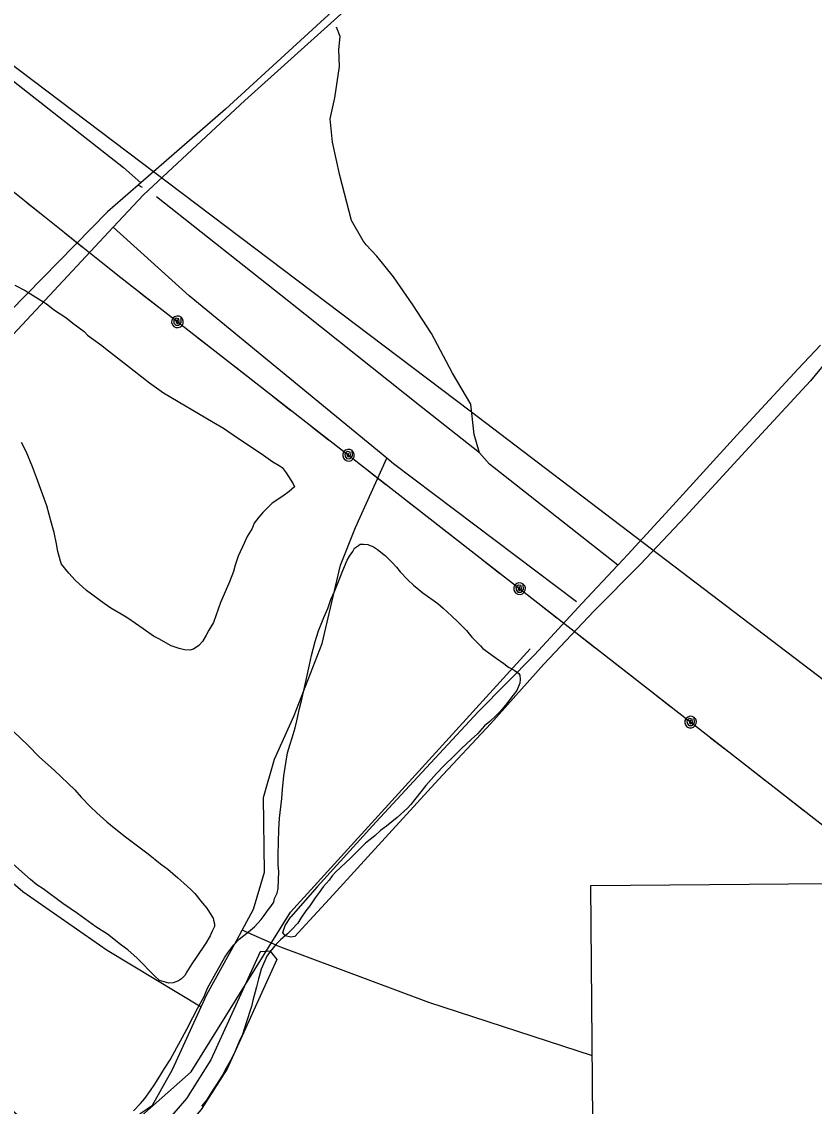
# Model space of a CAD drawing. Extents: x 3567028 to 3605064, y 510945 to 536587.
# Drawn here: x 3573118 to 3574338, y 520524 to 522195 of the extents above; entities that cross this region are included whole.
import ezdxf

# ---------------------------------------------------------------- set-up
doc = ezdxf.new("R2010")
doc.units = 0
for name, color, linetype in [('V-ANNO-SYMB', 7, 'Continuous'), ('V-DTCH-CNTR', 7, 'Continuous'), ('V-SITE-VEGE', 7, 'Continuous'), ('V-TOPO-SHOR', 7, 'Continuous'), ('V-UTIL-LINE', 7, 'Continuous')]:
    doc.layers.add(name, color=color, linetype=linetype)

msp = doc.modelspace()

# ---------------------------------------------------------------- linework, layer by layer
at = {"layer": 'V-ANNO-SYMB'}
msp.add_lwpolyline([(3573993.8, 520864.2), (3584222.2, 520950.5), (3584258.3, 516664.3), (3574030, 516578.1)], close=True, dxfattribs=at)
at = {"layer": 'V-DTCH-CNTR'}
for points in [[(3574434.7, 523039.9), (3574158.2, 522750.5), (3573918.3, 522497.4), (3573669.7, 522261.6), (3573461.1, 522073), (3573304.9, 521928), (3573258.3, 521878), (3573097, 521705.1), (3573015.2, 521610.9), (3573000.1, 521566.3), (3572966.2, 521522.1), (3572833.8, 521392), (3572770.6, 521351.8), (3572706.7, 521288.8), (3572647.7, 521230.7), (3572508.8, 521089.9), (3572494, 521062.4), (3572496.7, 521046.7), (3572502.7, 521037.3), (3572510.2, 521027.7), (3572716.9, 520854.4), (3573170.9, 520458.5)], [(3573971.9, 521301.1), (3573690.1, 521513.7), (3573679.8, 521522.1), (3573375.4, 521772.2), (3573258.3, 521878)], [(3573266.6, 520490.1), (3573318.8, 520526), (3573349.8, 520581.1), (3573393.9, 520677.3), (3573402.6, 520696.3), (3573448.3, 520779), (3573457.2, 520795.7), (3573474.5, 520828), (3573491.5, 520885), (3573489.9, 521000), (3573507, 521058.6), (3573536.8, 521126.2), (3573580.2, 521236.9), (3573608.2, 521357.4), (3573631.6, 521415.8), (3573679.8, 521522.1)], [(3572706.7, 521288.8), (3572887.1, 521061.8), (3572923.4, 521023.6), (3573119.3, 520855.2), (3573249, 520764.7), (3573393.9, 520677.3)], [(3573996.1, 520602), (3573744.2, 520684.2), (3573515, 520769.6), (3573457.2, 520795.7)]]:
    msp.add_lwpolyline(points, dxfattribs=at)
at = {"layer": 'V-SITE-VEGE'}
for p, q in [((3573106.8, 521788.7), (3573123.1, 521780.3)), ((3573123.1, 521780.3), (3573155.8, 521759.9)), ((3573155.8, 521759.9), (3573168.1, 521750.5)), ((3573168.1, 521750.5), (3573185.5, 521739.1)), ((3573185.5, 521739.1), (3573196.1, 521730.3)), ((3573196.1, 521730.3), (3573213.5, 521717.2)), ((3573213.5, 521717.2), (3573219.1, 521711.9)), ((3573219.1, 521711.9), (3573241, 521695.9)), ((3573241, 521695.9), (3573246.6, 521691.2)), ((3573246.6, 521691.2), (3573279.1, 521666.3)), ((3573279.1, 521666.3), (3573314.3, 521638.5)), ((3573314.3, 521638.5), (3573335.7, 521623.1)), ((3573335.7, 521623.1), (3573412.2, 521577.6)), ((3573412.2, 521577.6), (3573428, 521568.6)), ((3573428, 521568.6), (3573449.9, 521553.7)), ((3573449.9, 521553.7), (3573466.2, 521543)), ((3573124.5, 521532.6), (3573117.5, 521546.5)), ((3573466.2, 521543), (3573489.8, 521526.9)), ((3573134.2, 521508.9), (3573124.5, 521532.6)), ((3573489.8, 521526.9), (3573504.4, 521516.8)), ((3573140.6, 521492.7), (3573134.2, 521508.9)), ((3573504.4, 521516.8), (3573513.9, 521510.8)), ((3573513.9, 521510.8), (3573518.4, 521507.8)), ((3573518.4, 521507.8), (3573524.5, 521499.7)), ((3573156, 521448.9), (3573140.6, 521492.7)), ((3573524.5, 521499.7), (3573535.5, 521482.8)), ((3573529.4, 521470.9), (3573519.5, 521463.8)), ((3573537.6, 521478.1), (3573529.4, 521470.9)), ((3573535.5, 521482.8), (3573537.6, 521478.1)), ((3573503.2, 521453.3), (3573495, 521445)), ((3573519.5, 521463.8), (3573503.2, 521453.3)), ((3573163.3, 521422.4), (3573156, 521448.9)), ((3573488.6, 521438.9), (3573482.6, 521431.6)), ((3573495, 521445), (3573488.6, 521438.9)), ((3573167.5, 521408), (3573163.3, 521422.4)), ((3573475.5, 521422.1), (3573472.5, 521414.1)), ((3573482.6, 521431.6), (3573475.5, 521422.1)), ((3573171.1, 521390.2), (3573167.5, 521408)), ((3573464.7, 521401.8), (3573460.4, 521392.7)), ((3573472.5, 521414.1), (3573464.7, 521401.8)), ((3573173, 521378.7), (3573171.1, 521390.2)), ((3573460.4, 521392.7), (3573450.7, 521371.3)), ((3573630, 521383.6), (3573635.9, 521388)), ((3573635.9, 521388), (3573638.8, 521389.7)), ((3573638.8, 521389.7), (3573643.9, 521390.1)), ((3573643.9, 521390.1), (3573650.2, 521389.4)), ((3573650.2, 521389.4), (3573659.2, 521385.7)), ((3573659.2, 521385.7), (3573665.4, 521381.5)), ((3573177.2, 521363.7), (3573173, 521378.7)), ((3573450.7, 521371.3), (3573446.4, 521357.6)), ((3573618.7, 521365.1), (3573622.3, 521371.3)), ((3573622.3, 521371.3), (3573627.6, 521378.5)), ((3573627.6, 521378.5), (3573630, 521383.6)), ((3573665.4, 521381.5), (3573674.9, 521373.8)), ((3573674.9, 521373.8), (3573677.2, 521372.6)), ((3573677.2, 521372.6), (3573686.1, 521363.8)), ((3573178.8, 521359.1), (3573177.2, 521363.7)), ((3573189.9, 521345.1), (3573178.8, 521359.1)), ((3573446.4, 521357.6), (3573443.8, 521348)), ((3573612, 521349.2), (3573618.7, 521365.1)), ((3573686.1, 521363.8), (3573687.8, 521361.5)), ((3573687.8, 521361.5), (3573694.4, 521354.5)), ((3573694.4, 521354.5), (3573700, 521347.5)), ((3573199.9, 521334.5), (3573189.9, 521345.1)), ((3573443.8, 521348), (3573437.7, 521332.1)), ((3573599.1, 521317), (3573607.1, 521337.4)), ((3573607.1, 521337.4), (3573612, 521349.2)), ((3573700, 521347.5), (3573712.2, 521335.1)), ((3573712.2, 521335.1), (3573720.6, 521326.9)), ((3573217.2, 521318.6), (3573199.9, 521334.5)), ((3573244.7, 521298.4), (3573217.2, 521318.6)), ((3573437.7, 521332.1), (3573429.2, 521312.9)), ((3573720.6, 521326.9), (3573735.1, 521315.1)), ((3573429.2, 521312.9), (3573423.7, 521299.9)), ((3573588.7, 521291), (3573593.6, 521304.5)), ((3573593.6, 521304.5), (3573599.1, 521317)), ((3573735.1, 521315.1), (3573758.1, 521298.4)), ((3573254.8, 521291.3), (3573244.7, 521298.4)), ((3573270.5, 521282.3), (3573254.8, 521291.3)), ((3573423.7, 521299.9), (3573412.6, 521269.4)), ((3573582.6, 521276.8), (3573588.7, 521291)), ((3573758.1, 521298.4), (3573766.5, 521291.4)), ((3573766.5, 521291.4), (3573779.9, 521279)), ((3573281.2, 521275.7), (3573270.5, 521282.3)), ((3573304.8, 521259.6), (3573281.2, 521275.7)), ((3573412.6, 521269.4), (3573405.9, 521257.5)), ((3573574.6, 521256.4), (3573582.6, 521276.8)), ((3573779.9, 521279), (3573788.8, 521270.2)), ((3573788.8, 521270.2), (3573802.2, 521256.7)), ((3573320.5, 521248.4), (3573304.8, 521259.6)), ((3573405.9, 521257.5), (3573401.7, 521249.6)), ((3573569.6, 521240), (3573574.6, 521256.4)), ((3573802.2, 521256.7), (3573810.5, 521246.7)), ((3573329.5, 521243.5), (3573320.5, 521248.4)), ((3573343, 521235.8), (3573329.5, 521243.5)), ((3573347.6, 521233.3), (3573343, 521235.8)), ((3573395.8, 521240.1), (3573390.5, 521233.9)), ((3573401.7, 521249.6), (3573395.8, 521240.1)), ((3573563.9, 521218.4), (3573569.6, 521240)), ((3573810.5, 521246.7), (3573823.9, 521233.2)), ((3573360, 521229), (3573347.6, 521233.3)), ((3573368, 521227.1), (3573360, 521229)), ((3573376.5, 521226.9), (3573368, 521227.1)), ((3573382.3, 521228.4), (3573376.5, 521226.9)), ((3573390.5, 521233.9), (3573382.3, 521228.4)), ((3573560.6, 521204.2), (3573563.9, 521218.4)), ((3573823.9, 521233.2), (3573827.7, 521229.1)), ((3573827.7, 521229.1), (3573840.1, 521220.2)), ((3573840.1, 521220.2), (3573847.9, 521214.3)), ((3573556.1, 521183.2), (3573560.6, 521204.2)), ((3573847.9, 521214.3), (3573859.7, 521206)), ((3573859.7, 521206), (3573867, 521200.6)), ((3573867, 521200.6), (3573875.5, 521195.8)), ((3573875.5, 521195.8), (3573879.4, 521193.4)), ((3573879.4, 521193.4), (3573882.8, 521190.5)), ((3573882.8, 521190.5), (3573884.4, 521188.1)), ((3573884.4, 521188.1), (3573884.8, 521181.8)), ((3573548.3, 521148.5), (3573556.1, 521183.2)), ((3573884.7, 521176.1), (3573879.8, 521164.8)), ((3573884.8, 521181.8), (3573884.7, 521176.1)), ((3573874.4, 521157.5), (3573862.6, 521141.8)), ((3573879.8, 521164.8), (3573874.4, 521157.5)), ((3573541.2, 521117.8), (3573545.1, 521136.6)), ((3573545.1, 521136.6), (3573548.3, 521148.5)), ((3573862.6, 521141.8), (3573853.7, 521131.8)), ((3573538.6, 521107), (3573541.2, 521117.8)), ((3573847.9, 521126.2), (3573838.5, 521116.8)), ((3573853.7, 521131.8), (3573847.9, 521126.2)), ((3573534.2, 521091.7), (3573538.6, 521107)), ((3573830.3, 521110.1), (3573819.1, 521097.8)), ((3573838.5, 521116.8), (3573830.3, 521110.1)), ((3573530.4, 521080.4), (3573534.2, 521091.7)), ((3573809.7, 521088.9), (3573794.5, 521075)), ((3573819.1, 521097.8), (3573809.7, 521088.9)), ((3573521.2, 521033.2), (3573526.7, 521068.5)), ((3573526.7, 521068.5), (3573530.4, 521080.4)), ((3573794.5, 521075), (3573783.9, 521064.5)), ((3573783.9, 521064.5), (3573767.5, 521048.3)), ((3573756.3, 521036.6), (3573739.8, 521018.2)), ((3573767.5, 521048.3), (3573756.3, 521036.6)), ((3573518.9, 521012.1), (3573521.2, 521033.2)), ((3573739.8, 521018.2), (3573716.7, 520989.1)), ((3573518, 520998.4), (3573518.9, 521012.1)), ((3573514.3, 520968.2), (3573518, 520998.4)), ((3573716.7, 520989.1), (3573711.4, 520983.5)), ((3573513.3, 520950.5), (3573514.3, 520968.2)), ((3573695.6, 520969), (3573679.2, 520955.8)), ((3573711.4, 520983.5), (3573695.6, 520969)), ((3573512.2, 520911.6), (3573513.3, 520950.5)), ((3573679.2, 520955.8), (3573669.9, 520949.1)), ((3573661.1, 520940.8), (3573647.1, 520929.2)), ((3573669.9, 520949.1), (3573661.1, 520940.8)), ((3573637.1, 520919.7), (3573623.6, 520906.3)), ((3573647.1, 520929.2), (3573637.1, 520919.7)), ((3573512.4, 520895.6), (3573512.2, 520911.6)), ((3573623.6, 520906.3), (3573601.3, 520885.2)), ((3573513.3, 520885.8), (3573512.4, 520895.6)), ((3573512.6, 520859.6), (3573513.3, 520885.8)), ((3573601.3, 520885.2), (3573595.4, 520879.1)), ((3573590.7, 520872.3), (3573581.8, 520862.3)), ((3573595.4, 520879.1), (3573590.7, 520872.3)), ((3573507, 520844.3), (3573510.6, 520852.2)), ((3573510.6, 520852.2), (3573512.6, 520859.6)), ((3573575.3, 520853.3), (3573569.4, 520845.5)), ((3573581.8, 520862.3), (3573575.3, 520853.3)), ((3573500.9, 520831.9), (3573505.7, 520838.6)), ((3573505.7, 520838.6), (3573507, 520844.3)), ((3573569.4, 520845.5), (3573561, 520833.1)), ((3573486.1, 520811.7), (3573490.9, 520817.8)), ((3573490.9, 520817.8), (3573496.8, 520826.8)), ((3573496.8, 520826.8), (3573500.9, 520831.9)), ((3573555.1, 520825.3), (3573547.4, 520814)), ((3573561, 520833.1), (3573555.1, 520825.3)), ((3573466.7, 520792.7), (3573476.1, 520800.5)), ((3573476.1, 520800.5), (3573486.1, 520811.7)), ((3573542.6, 520806.2), (3573533.2, 520796.7)), ((3573547.4, 520814), (3573542.6, 520806.2)), ((3573452.1, 520781.7), (3573466.7, 520792.7)), ((3573526.7, 520790), (3573516.2, 520780.6)), ((3573533.2, 520796.7), (3573526.7, 520790)), ((3573437.4, 520764.4), (3573443.9, 520772.8)), ((3573443.9, 520772.8), (3573452.1, 520781.7)), ((3573509.1, 520773.9), (3573500.2, 520762.7)), ((3573516.2, 520780.6), (3573509.1, 520773.9)), ((3573414, 520724.4), (3573430.2, 520753.7)), ((3573430.2, 520753.7), (3573437.4, 520764.4)), ((3573494.9, 520755.4), (3573491.9, 520748)), ((3573500.2, 520762.7), (3573494.9, 520755.4)), ((3573486.4, 520735.6), (3573484.4, 520727.7)), ((3573491.9, 520748), (3573486.4, 520735.6)), ((3573403.8, 520706.4), (3573414, 520724.4)), ((3573482, 520720.3), (3573478.8, 520708.4)), ((3573484.4, 520727.7), (3573482, 520720.3)), ((3573398.3, 520693.4), (3573403.8, 520706.4)), ((3573478.8, 520708.4), (3573473.6, 520687.3)), ((3573388.1, 520674.8), (3573398.3, 520693.4)), ((3573473.6, 520687.3), (3573471.1, 520677.7)), ((3573380.9, 520661.2), (3573388.1, 520674.8)), ((3573471.1, 520677.7), (3573462.4, 520651.1)), ((3573371.8, 520643.2), (3573380.9, 520661.2)), ((3573462.4, 520651.1), (3573457.4, 520634.6)), ((3573364.6, 520629.6), (3573371.8, 520643.2)), ((3573457.4, 520634.6), (3573452.5, 520623.9)), ((3573356.2, 520615), (3573364.6, 520629.6)), ((3573452.5, 520623.9), (3573445.8, 520608)), ((3573346, 520595.8), (3573356.2, 520615)), ((3573445.8, 520608), (3573441, 520598.4)), ((3573337.6, 520582.3), (3573346, 520595.8)), ((3573441, 520598.4), (3573432.5, 520582.7)), ((3573321.5, 520557), (3573327.5, 520566.6)), ((3573327.5, 520566.6), (3573337.6, 520582.3)), ((3573426.5, 520572), (3573416.4, 520556.2)), ((3573432.5, 520582.7), (3573426.5, 520572)), ((3573315.6, 520548.6), (3573321.5, 520557)), ((3573412.2, 520550), (3573402.1, 520533.7)), ((3573416.4, 520556.2), (3573412.2, 520550)), ((3573300.7, 520528.4), (3573307.2, 520536.3)), ((3573307.2, 520536.3), (3573315.6, 520548.6)), ((3573402.1, 520533.7), (3573394.4, 520524.2)), ((3573289.6, 520517.3), (3573300.7, 520528.4))]:
    msp.add_line(p, q, dxfattribs=at)
msp.add_lwpolyline([(3573082.7, 521122), (3573126.8, 521080.3), (3573144.6, 521062.6), (3573168, 521041.4), (3573199.3, 521011.4), (3573209.3, 521000.3), (3573223.7, 520985.6), (3573233.2, 520976.2), (3573248.8, 520962.1), (3573260, 520953.2), (3573277.4, 520939), (3573312.1, 520912.9), (3573331.2, 520897.6), (3573342.4, 520889.3), (3573358, 520876.3), (3573367, 520868), (3573378.1, 520858), (3573384.3, 520852.1), (3573392, 520842.2), (3573395.9, 520836.9), (3573402.5, 520829.3), (3573406.9, 520822.9), (3573412.4, 520814.2), (3573412.9, 520810.8), (3573414.5, 520805), (3573414.4, 520801), (3573410.7, 520793.7), (3573407.7, 520786.9), (3573401.1, 520775.6), (3573386.2, 520753.2), (3573379.7, 520743.6), (3573371.9, 520731.2), (3573368.9, 520725.6), (3573363.6, 520720.6), (3573358.9, 520717.3), (3573350.9, 520714.6), (3573344, 520713.7), (3573329.8, 520718.1), (3573322, 520725.1), (3573314.2, 520732.8), (3573303.6, 520743.9), (3573295.3, 520752.1), (3573280.7, 520765.1), (3573269.5, 520773.4), (3573249.4, 520789.4), (3573231.9, 520800.7), (3573203.3, 520820.9), (3573180.9, 520836.4), (3573150.6, 520858.9), (3573141, 520865.5), (3573131, 520873.7), (3573099.1, 520901.5)], dxfattribs=at)
at = {"layer": 'V-TOPO-SHOR'}
for p, q in [((3573303.6, 521939.2), (3573297, 521942.9)), ((3573499.9, 520762.9), (3573484.5, 520762)), ((3573499.9, 520762.9), (3573510.5, 520750.2))]:
    msp.add_line(p, q, dxfattribs=at)
for points in [[(3576575.5, 525298.2), (3576367.7, 525083.1), (3575881.5, 524564.7), (3575486.9, 524157.2), (3575247.2, 523908.8), (3574867.2, 523528.9), (3574558.6, 523203.1), (3574176.4, 522795.3), (3573819.7, 522414.8), (3573608, 522221.5), (3573431.2, 522060), (3573301.1, 521946.5), (3573297, 521942.9), (3573249.8, 521901.7), (3573099.7, 521748.8), (3572711.3, 521345.8), (3572453, 521099.5)], [(3572830.1, 522322.1), (3573085.7, 522118), (3573274.4, 521970), (3573301.1, 521946.5)], [(3574035.3, 521357.7), (3573837.6, 521513.1), (3573822.6, 521530.6), (3573814, 521558.8), (3573809, 521605.6), (3573780.8, 521653), (3573748.2, 521714.4), (3573719.9, 521758.7), (3573689.9, 521801.5), (3573664.4, 521833.2), (3573647.7, 521850.8), (3573643.2, 521857.1), (3573625.4, 521888.6), (3573607.1, 521957.5), (3573596, 522009.1), (3573592.3, 522044.9), (3573599.4, 522077.4), (3573606.9, 522125.3), (3573606, 522151.8), (3573608.1, 522171.9), (3573602.3, 522186.1)], [(3573822.6, 521530.6), (3573732.8, 521601.4), (3573528.9, 521763.8), (3573324.9, 521924.6)], [(3574347.1, 521696.4), (3574312.9, 521659.8), (3574218.6, 521557.6), (3574120, 521449.6), (3574050.8, 521374.1), (3574035.3, 521357.7), (3573980.4, 521299.3), (3573906.9, 521219.7), (3573820.8, 521132.2), (3573740, 521045.7), (3573663.4, 520962.1), (3573572.2, 520862.2), (3573531.7, 520816.2)], [(3574363.3, 521679.3), (3574332, 521641.5), (3574237.7, 521539.3), (3574139.1, 521431.9), (3574070, 521359.3), (3573998.5, 521286.9), (3573921.4, 521205.1), (3573839.9, 521113.8), (3573759.1, 521027.3), (3573682.6, 520943.7), (3573591.3, 520843.8), (3573554.6, 520803.7), (3573538, 520785.7), (3573532.1, 520784.7), (3573523.2, 520786.9), (3573519.8, 520792), (3573523, 520802.8), (3573531.7, 520816.2)], [(3571197.8, 519987.6), (3571706.4, 519953.3), (3571922, 519889.1), (3572262.6, 519916.1), (3572354.1, 519958.5), (3572665.8, 520259.3), (3572723.8, 520268.1), (3572750, 520309.9), (3572860.8, 520357.2), (3573239.5, 520453.9), (3573378.6, 520577.1), (3573531.3, 520823.2), (3573900.2, 521228.5)], [(3573484.5, 520762), (3573408.9, 520595.6), (3573371.1, 520536.2), (3573329.1, 520487.6), (3573301.4, 520462.8), (3573271.8, 520439), (3573236.9, 520426.9), (3573197, 520415.8), (3573160.1, 520407.6), (3573131.5, 520402.1), (3573101.3, 520393.4), (3573084.9, 520389), (3573017.5, 520357.2)], [(3573510.5, 520750.2), (3573434.1, 520582), (3573394.1, 520519.1), (3573349.5, 520467.5), (3573319.9, 520441), (3573285.9, 520413.6), (3573245.4, 520399.7), (3573204, 520388.1), (3573165.9, 520379.6), (3573138.2, 520374.3), (3573117.7, 520368.4)]]:
    msp.add_lwpolyline(points, dxfattribs=at)
at = {"layer": 'V-UTIL-LINE'}
for points in [[(3571168.4, 523664.6), (3572276, 522753.9), (3573343.4, 521946.6), (3573807.9, 521595.1), (3574759.6, 520870.7)], [(3571166.8, 523506.5), (3571487.6, 523245.8), (3572092.2, 522754.5), (3572633.8, 522309.6), (3573265.4, 521804.1), (3574460.7, 520871.4)], [(3573126.2, 521915.5), (3573152.7, 521894.3)], [(3573183.9, 521869.3), (3573210.5, 521848)], [(3573241.7, 521823), (3573265.4, 521804.1), (3573268.3, 521801.8)], [(3573299.8, 521777.2), (3573326.6, 521756.3)], [(3573357.4, 521732.3), (3573357.5, 521735.2), (3573355.6, 521734), (3573355.5, 521731.2), (3573358, 521729.7), (3573360.2, 521732.3), (3573359.7, 521736.9), (3573355.6, 521737.9), (3573351.7, 521735), (3573352, 521730.4), (3573354.8, 521727), (3573359.7, 521727.1), (3573363.3, 521731.3), (3573362.9, 521739.4), (3573359.8, 521741), (3573356.3, 521741.2), (3573352.9, 521740.1), (3573350.3, 521737.8), (3573348.7, 521734.7), (3573348.4, 521731.2), (3573349.5, 521727.9), (3573351.8, 521725.2), (3573355, 521723.6), (3573358.5, 521723.4), (3573361.8, 521724.5), (3573364.5, 521726.8), (3573366.1, 521729.9), (3573366.3, 521733.4), (3573365.2, 521736.7), (3573362.9, 521739.4)], [(3573388.1, 521708.3), (3573414.9, 521687.4)], [(3573446.5, 521662.8), (3573473.3, 521641.9)], [(3573504.8, 521617.3), (3573531.6, 521596.4)], [(3573563.1, 521571.7), (3573590, 521550.8)], [(3573620.7, 521526.8), (3573620.9, 521529.7), (3573618.9, 521528.5), (3573618.8, 521525.7), (3573621.3, 521524.2), (3573623.5, 521526.8), (3573623, 521531.5), (3573618.9, 521532.4), (3573615, 521529.5), (3573615.3, 521525), (3573618.2, 521521.5), (3573623, 521521.7), (3573626.6, 521525.8), (3573626.2, 521533.9), (3573623.1, 521535.5), (3573619.6, 521535.8), (3573616.3, 521534.7), (3573613.6, 521532.4), (3573612, 521529.2), (3573611.8, 521525.7), (3573612.9, 521522.4), (3573615.2, 521519.7), (3573618.3, 521518.2), (3573621.8, 521517.9), (3573625.1, 521519), (3573627.8, 521521.3), (3573629.4, 521524.4), (3573629.6, 521527.9), (3573628.5, 521531.3), (3573626.2, 521533.9)], [(3573651.4, 521502.9), (3573678.3, 521481.9)], [(3573709.8, 521457.3), (3573736.6, 521436.4)], [(3573768.1, 521411.8), (3573794.9, 521390.9)], [(3573826.5, 521366.3), (3573853.3, 521345.4)], [(3573884, 521321.4), (3573884.2, 521324.2), (3573882.2, 521323), (3573882.1, 521320.3), (3573884.6, 521318.7), (3573886.8, 521321.3), (3573886.4, 521326), (3573882.2, 521327), (3573878.3, 521324.1), (3573878.6, 521319.5), (3573881.5, 521316.1), (3573886.3, 521316.2), (3573889.9, 521320.3), (3573889.6, 521328.5), (3573886.4, 521330.1), (3573882.9, 521330.3), (3573879.6, 521329.2), (3573876.9, 521326.9), (3573875.4, 521323.8), (3573875.1, 521320.3), (3573876.2, 521316.9), (3573878.5, 521314.3), (3573881.6, 521312.7), (3573885.1, 521312.4), (3573888.5, 521313.5), (3573891.1, 521315.8), (3573892.7, 521319), (3573893, 521322.5), (3573891.9, 521325.8), (3573889.6, 521328.5)], [(3573914.8, 521297.4), (3573941.6, 521276.5)], [(3573973.1, 521251.9), (3573999.9, 521230.9)], [(3574031.5, 521206.3), (3574058.3, 521185.4)], [(3574089.8, 521160.8), (3574116.6, 521139.9)], [(3574147.3, 521115.9), (3574147.5, 521118.8), (3574145.5, 521117.6), (3574145.4, 521114.8), (3574147.9, 521113.3), (3574150.2, 521115.9), (3574149.7, 521120.5), (3574145.5, 521121.5), (3574141.6, 521118.6), (3574142, 521114), (3574144.8, 521110.6), (3574149.6, 521110.7), (3574153.3, 521114.9), (3574152.9, 521123), (3574149.7, 521124.6), (3574146.2, 521124.8), (3574142.9, 521123.7), (3574140.3, 521121.4), (3574138.7, 521118.3), (3574138.4, 521114.8), (3574139.5, 521111.5), (3574141.8, 521108.8), (3574144.9, 521107.2), (3574148.5, 521107), (3574151.8, 521108.1), (3574154.4, 521110.4), (3574156, 521113.5), (3574156.3, 521117), (3574155.2, 521120.3), (3574152.9, 521123)], [(3574178.1, 521091.9), (3574204.9, 521071)], [(3574236.4, 521046.4), (3574263.2, 521025.5)], [(3574294.8, 521000.9), (3574321.6, 520980)]]:
    msp.add_lwpolyline(points, dxfattribs=at)

doc.saveas('drawing.dxf')
